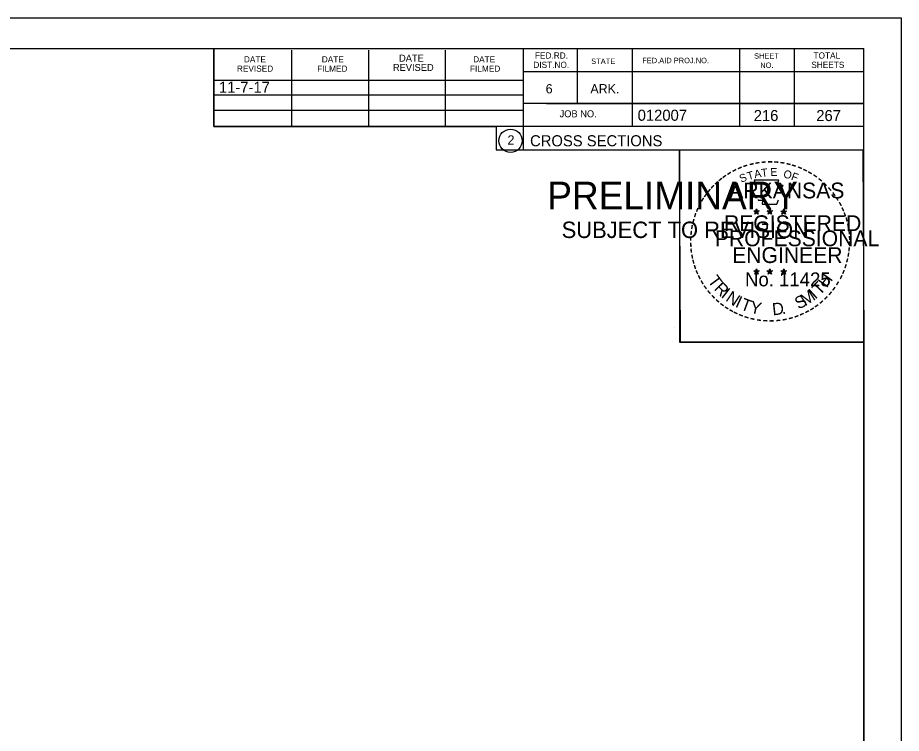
# Model space of a CAD drawing. Extents: x 1374311 to 1383814, y 384102 to 406278.
# Drawn here: x 1382691.2 to 1382803, y 398721.1 to 398811.6 of the extents above; entities that cross this region are included whole.
import ezdxf

# ---------------------------------------------------------------- set-up
doc = ezdxf.new("R2010")
doc.units = 0
for name, color, linetype in [('R_Border', 7, 'Continuous'), ('R_Border PE', 7, 'Continuous'), ('R_Border Prem', 7, 'Continuous'), ('R_Fin Surface', 7, 'Continuous'), ('R_No Plot', 7, 'Continuous'), ('R_Water', 7, 'Continuous')]:
    doc.layers.add(name, color=color, linetype=linetype)

msp = doc.modelspace()

# ---------------------------------------------------------------- linework, layer by layer
at = {"layer": 'R_Border'}
for p, q in [((1382482.07, 398807.71), (1382798.25, 398807.71)), ((1382715.99, 398797.83), (1382715.99, 398807.71)), ((1382725.85, 398797.83), (1382725.85, 398807.51)), ((1382735.61, 398797.83), (1382735.61, 398807.51)), ((1382745.29, 398797.83), (1382745.29, 398807.51)), ((1382755.15, 398807.71), (1382755.15, 398794.91)), ((1382761.99, 398807.71), (1382761.99, 398800.77)), ((1382768.93, 398807.71), (1382768.93, 398797.83)), ((1382782.51, 398807.71), (1382782.51, 398797.83)), ((1382789.45, 398807.71), (1382789.45, 398797.83)), ((1382798.25, 398602.25), (1382798.25, 398807.71)), ((1382798.25, 398804.77), (1382755.15, 398804.77)), ((1382798.25, 398804.79), (1382798.25, 398804.79)), ((1382715.99, 398803.69), (1382755.15, 398803.69)), ((1382715.99, 398801.83), (1382755.15, 398801.83)), ((1382715.99, 398797.83), (1382715.99, 398799.89)), ((1382715.99, 398799.89), (1382755.15, 398799.89)), ((1382798.25, 398800.77), (1382755.15, 398800.77)), ((1382758.11, 398800.77), (1382798.25, 398800.77)), ((1382798.25, 398797.83), (1382715.99, 398797.83)), ((1382755.15, 398794.91), (1382798.25, 398794.91))]:
    msp.add_line(p, q, dxfattribs=at)
msp.add_circle((1382753.54, 398796.04), 1.47, dxfattribs=at)
at = {"layer": 'R_Border PE'}
for p, q in [((1382784.69, 398787.42), (1382784.64, 398787.17)), ((1382784.69, 398787.05), (1382784.69, 398787.42)), ((1382784.69, 398787.42), (1382784.73, 398787.17)), ((1382786.36, 398787.42), (1382786.31, 398787.17)), ((1382786.36, 398787.05), (1382786.36, 398787.42)), ((1382786.36, 398787.42), (1382786.4, 398787.17)), ((1382788.12, 398787.41), (1382788.08, 398787.15)), ((1382788.12, 398787.04), (1382788.12, 398787.41)), ((1382788.12, 398787.41), (1382788.17, 398787.16)), ((1382784.34, 398787.16), (1382784.69, 398787.05)), ((1382784.34, 398787.16), (1382784.59, 398787.12)), ((1382784.34, 398787.16), (1382784.57, 398787.04)), ((1382784.47, 398786.76), (1382784.69, 398787.05)), ((1382784.47, 398786.76), (1382784.6, 398787)), ((1382784.47, 398786.76), (1382784.68, 398786.97)), ((1382784.9, 398786.76), (1382784.68, 398786.97)), ((1382785.03, 398787.16), (1382784.69, 398787.05)), ((1382784.9, 398786.76), (1382784.69, 398787.05)), ((1382785.03, 398787.16), (1382784.75, 398787.12)), ((1382784.9, 398786.76), (1382784.76, 398787.05)), ((1382785.03, 398787.16), (1382784.83, 398787.06)), ((1382786.01, 398787.16), (1382786.36, 398787.05)), ((1382786.01, 398787.16), (1382786.26, 398787.12)), ((1382786.01, 398787.16), (1382786.24, 398787.04)), ((1382786.14, 398786.76), (1382786.36, 398787.05)), ((1382786.14, 398786.76), (1382786.27, 398787)), ((1382786.14, 398786.76), (1382786.35, 398786.97)), ((1382786.57, 398786.76), (1382786.35, 398786.97)), ((1382786.7, 398787.16), (1382786.36, 398787.05)), ((1382786.57, 398786.76), (1382786.36, 398787.05)), ((1382786.7, 398787.16), (1382786.42, 398787.12)), ((1382786.57, 398786.76), (1382786.43, 398787.05)), ((1382786.7, 398787.16), (1382786.5, 398787.06)), ((1382787.77, 398787.15), (1382788.12, 398787.04)), ((1382787.77, 398787.15), (1382788.02, 398787.11)), ((1382787.77, 398787.15), (1382788.01, 398787.03)), ((1382787.9, 398786.74), (1382788.12, 398787.04)), ((1382787.9, 398786.74), (1382788.03, 398786.99)), ((1382787.9, 398786.74), (1382788.12, 398786.96)), ((1382788.47, 398787.15), (1382788.12, 398787.04)), ((1382788.33, 398786.74), (1382788.12, 398787.04)), ((1382788.33, 398786.74), (1382788.12, 398786.96)), ((1382788.47, 398787.15), (1382788.18, 398787.1)), ((1382788.33, 398786.74), (1382788.2, 398787.04)), ((1382788.47, 398787.15), (1382788.26, 398787.05)), ((1382784.33, 398779.59), (1382784.68, 398779.48)), ((1382784.33, 398779.59), (1382784.59, 398779.55)), ((1382784.33, 398779.59), (1382784.57, 398779.47)), ((1382784.68, 398779.85), (1382784.64, 398779.59)), ((1382784.68, 398779.48), (1382784.68, 398779.85)), ((1382784.68, 398779.85), (1382784.73, 398779.6)), ((1382785.03, 398779.59), (1382784.68, 398779.48)), ((1382785.03, 398779.59), (1382784.74, 398779.54)), ((1382785.03, 398779.59), (1382784.82, 398779.49)), ((1382786, 398779.59), (1382786.35, 398779.48)), ((1382786, 398779.59), (1382786.25, 398779.55)), ((1382786, 398779.59), (1382786.24, 398779.47)), ((1382786.35, 398779.85), (1382786.31, 398779.59)), ((1382786.35, 398779.48), (1382786.35, 398779.85)), ((1382786.35, 398779.85), (1382786.4, 398779.6)), ((1382786.7, 398779.59), (1382786.35, 398779.48)), ((1382786.7, 398779.59), (1382786.41, 398779.54)), ((1382786.7, 398779.59), (1382786.49, 398779.49)), ((1382787.77, 398779.58), (1382788.12, 398779.47)), ((1382787.77, 398779.58), (1382788.02, 398779.54)), ((1382787.77, 398779.58), (1382788.01, 398779.46)), ((1382788.12, 398779.84), (1382788.08, 398779.58)), ((1382788.12, 398779.47), (1382788.12, 398779.84)), ((1382788.12, 398779.84), (1382788.17, 398779.59)), ((1382788.46, 398779.58), (1382788.12, 398779.47)), ((1382788.46, 398779.58), (1382788.18, 398779.53)), ((1382788.46, 398779.58), (1382788.26, 398779.48)), ((1382784.47, 398779.18), (1382784.68, 398779.48)), ((1382784.47, 398779.18), (1382784.59, 398779.43)), ((1382784.47, 398779.18), (1382784.68, 398779.4)), ((1382784.89, 398779.18), (1382784.68, 398779.48)), ((1382784.89, 398779.18), (1382784.68, 398779.4)), ((1382784.89, 398779.18), (1382784.76, 398779.47)), ((1382786.13, 398779.18), (1382786.35, 398779.48)), ((1382786.13, 398779.18), (1382786.26, 398779.43)), ((1382786.13, 398779.18), (1382786.35, 398779.4)), ((1382786.56, 398779.18), (1382786.35, 398779.48)), ((1382786.56, 398779.18), (1382786.35, 398779.4)), ((1382786.56, 398779.18), (1382786.43, 398779.47)), ((1382787.9, 398779.17), (1382788.12, 398779.47)), ((1382787.9, 398779.17), (1382788.03, 398779.42)), ((1382787.9, 398779.17), (1382788.12, 398779.39)), ((1382788.33, 398779.17), (1382788.12, 398779.47)), ((1382788.33, 398779.17), (1382788.12, 398779.39)), ((1382788.33, 398779.17), (1382788.19, 398779.46))]:
    msp.add_line(p, q, dxfattribs=at)
for points in [[(1382784.38, 398791.04), (1382784.65, 398790.22)], [(1382787.89, 398790.12), (1382788.03, 398790.4), (1382787.35, 398790.38), (1382787.49, 398791.04), (1382784.38, 398791.04)], [(1382784.87, 398788.62), (1382784.87, 398788.53), (1382785.43, 398788.51), (1382785.38, 398788.04), (1382787.25, 398788.04), (1382787.45, 398788.58)], [(1382784.69, 398787.42), (1382784.9, 398786.76), (1382784.34, 398787.16), (1382785.03, 398787.16), (1382784.47, 398786.76), (1382784.69, 398787.42)], [(1382786.36, 398787.42), (1382786.57, 398786.76), (1382786.01, 398787.16), (1382786.7, 398787.16), (1382786.14, 398786.76), (1382786.36, 398787.42)], [(1382788.12, 398787.41), (1382788.33, 398786.74), (1382787.77, 398787.15), (1382788.47, 398787.15), (1382787.9, 398786.74), (1382788.12, 398787.41)], [(1382784.68, 398779.85), (1382784.89, 398779.18), (1382784.33, 398779.59), (1382785.03, 398779.59), (1382784.47, 398779.18), (1382784.68, 398779.85)], [(1382786.35, 398779.85), (1382786.56, 398779.18), (1382786, 398779.59), (1382786.7, 398779.59), (1382786.13, 398779.18), (1382786.35, 398779.85)], [(1382788.12, 398779.84), (1382788.33, 398779.17), (1382787.77, 398779.58), (1382788.46, 398779.58), (1382787.9, 398779.17), (1382788.12, 398779.84)]]:
    msp.add_lwpolyline(points, dxfattribs=at)
for centre, radius in [((1382784.68, 398787.05), 0.172), ((1382784.68, 398787.05), 0.145), ((1382784.68, 398787.05), 0.116), ((1382784.68, 398787.05), 0.0991), ((1382784.68, 398787.05), 0.0747), ((1382784.68, 398787.05), 0.0495), ((1382784.68, 398787.05), 0.0296), ((1382786.35, 398787.05), 0.172), ((1382786.35, 398787.05), 0.145), ((1382786.35, 398787.05), 0.116), ((1382786.35, 398787.05), 0.0991), ((1382786.35, 398787.05), 0.0747), ((1382786.35, 398787.05), 0.0495), ((1382786.35, 398787.05), 0.0296), ((1382788.12, 398787.04), 0.172), ((1382788.12, 398787.04), 0.145), ((1382788.12, 398787.04), 0.116), ((1382788.12, 398787.04), 0.0991), ((1382788.12, 398787.04), 0.0747), ((1382788.12, 398787.04), 0.0495), ((1382788.12, 398787.04), 0.0296), ((1382784.68, 398779.48), 0.172), ((1382784.68, 398779.48), 0.145), ((1382784.68, 398779.48), 0.116), ((1382784.68, 398779.48), 0.0991), ((1382784.68, 398779.48), 0.0747), ((1382786.35, 398779.48), 0.172), ((1382786.35, 398779.48), 0.145), ((1382786.35, 398779.48), 0.116), ((1382786.35, 398779.48), 0.0991), ((1382786.35, 398779.48), 0.0747), ((1382788.12, 398779.47), 0.172), ((1382788.12, 398779.47), 0.145), ((1382788.12, 398779.47), 0.116), ((1382788.12, 398779.47), 0.0991), ((1382788.12, 398779.47), 0.0747), ((1382784.68, 398779.48), 0.0495), ((1382784.68, 398779.48), 0.0296), ((1382786.35, 398779.48), 0.0495), ((1382786.35, 398779.48), 0.0296), ((1382788.12, 398779.47), 0.0495), ((1382788.12, 398779.47), 0.0296)]:
    msp.add_circle(centre, radius, dxfattribs=at)
at = {"layer": 'R_No Plot'}
for p, q in [((1382469.67, 398811.6), (1382803, 398811.6)), ((1382774.29, 398772.45), (1382774.29, 398772.45))]:
    msp.add_line(p, q, dxfattribs=at)
for points in [[(1382469.66, 398811.6), (1382803, 398811.6), (1382803, 398598.27), (1382469.66, 398598.27)], [(1382715.99, 398807.71), (1382715.99, 398797.83), (1382751.72, 398797.83), (1382751.72, 398794.91), (1382774.92, 398794.91), (1382774.92, 398770.58), (1382798.25, 398770.58), (1382798.25, 398602.25), (1382482.07, 398602.25), (1382482.07, 398807.71)], [(1382774.92, 398794.91), (1382798.13, 398794.91), (1382798.25, 398770.58), (1382775.04, 398770.58)]]:
    msp.add_lwpolyline(points, close=True, dxfattribs=at)

# ---------------------------------------------------------------- texts
at = {"layer": 'R_Border'}
for s, height, p in [('DATE', 0.782, (1382719.79, 398805.95)), ('DATE', 0.782, (1382729.65, 398805.95)), ('DATE', 0.879, (1382739.43, 398806.05)), ('DATE', 0.782, (1382748.81, 398805.95)), ('FED.RD.', 0.782, (1382756.63, 398806.43)), ('STATE', 0.684, (1382763.75, 398805.75)), ('FED.AID PROJ.NO.', 0.684, (1382770.21, 398805.85)), ('SHEET', 0.684, (1382784.37, 398806.43)), ('TOTAL', 0.782, (1382791.89, 398806.43)), ('REVISED', 0.782, (1382718.91, 398804.77)), ('FILMED', 0.782, (1382729.07, 398804.77)), ('REVISED', 0.879, (1382738.65, 398804.87)), ('FILMED', 0.782, (1382748.41, 398804.77)), ('DIST.NO.', 0.782, (1382756.43, 398805.25)), ('NO.', 0.684, (1382785.15, 398805.25)), ('SHEETS', 0.782, (1382791.61, 398805.25)), ('6', 1.17, (1382757.99, 398802.03)), ('ARK.', 1.172, (1382763.65, 398802.03)), ('JOB NO.', 0.879, (1382759.75, 398799.01)), ('012007', 1.4, (1382769.63, 398798.57)), ('2', 1.17, (1382753.16, 398795.56)), ('CROSS SECTIONS', 1.4, (1382756.01, 398795.34))]:
    msp.add_text(s, height=height, rotation=360, dxfattribs=at).set_placement(p)
at = {"layer": 'R_Border PE'}
for s, height, rotation, p in [('-', 1.6, 19.1761, (1382783.12, 398792.17)), ('-', 1.6, 13.6301, (1382783.87, 398792.41)), ('-', 1.6, 10.2193, (1382784.55, 398792.57)), ('-', 1.6, 5.8968, (1382785.28, 398792.68)), ('-', 1.6, 0.1862, (1382786.05, 398792.75)), ('-', 1.6, 357.743, (1382786.78, 398792.74)), ('-', 1.6, 352.1617, (1382787.52, 398792.69)), ('-', 1.6, 347.2049, (1382788.24, 398792.57)), ('-', 1.6, 342.3362, (1382788.87, 398792.42)), ('-', 1.6, 34.0636, (1382781.26, 398791.21)), ('-', 1.6, 28.7918, (1382781.86, 398791.58)), ('-', 1.6, 24.3072, (1382782.49, 398791.9)), ('S', 1, 21.594, (1382782.73, 398790.72)), ('T', 1, 16.4036, (1382783.65, 398791.05)), ('A', 1, 11.2132, (1382784.47, 398791.3)), ('T', 1, 6.0228, (1382785.32, 398791.47)), ('E', 1, 0.8323, (1382786.43, 398791.58)), ('O', 1, 350.4515, (1382788.03, 398791.37)), ('F', 1, 340.0707, (1382788.98, 398791.14)), ('-', 1.6, 337.8551, (1382789.61, 398792.19)), ('-', 1.6, 334.1211, (1382790.24, 398791.92)), ('-', 1.6, 329.6409, (1382790.82, 398791.64)), ('-', 1.6, 42.9622, (1382779.77, 398790.02)), ('-', 1.6, 38.9507, (1382780.21, 398790.44)), ('-', 1.6, 36.2317, (1382780.68, 398790.82)), ('ARKANSAS', 2, 360, (1382781.23, 398788.75)), ('-', 1.6, 325.8627, (1382791.46, 398791.28)), ('-', 1.6, 320.5297, (1382792.07, 398790.85)), ('-', 1.6, 315.5786, (1382792.67, 398790.36)), ('-', 1.6, 50.6142, (1382778.92, 398789.06)), ('-', 1.6, 48.423, (1382779.33, 398789.55)), ('-', 1.6, 309.8797, (1382793.24, 398789.81)), ('-', 1.6, 58.0706, (1382778.18, 398787.97)), ('-', 1.6, 54.2325, (1382778.51, 398788.49)), ('-', 1.6, 306.6522, (1382793.77, 398789.21)), ('-', 1.4, 303.6753, (1382794.25, 398788.64)), ('-', 1.6, 67.7743, (1382777.61, 398786.74)), ('-', 1.6, 62.8713, (1382777.87, 398787.35)), ('-', 1.6, 299.6684, (1382794.57, 398788.04)), ('-', 1.6, 294.6628, (1382794.89, 398787.43)), ('-', 1.6, 72.3945, (1382777.39, 398786.11)), ('REGISTERED', 2, 360, (1382780.55, 398784.61)), ('DWB', 0.01, 360, (1382784.67, 398787.05)), ('DWB', 0.01, 360, (1382786.34, 398787.05)), ('DWB', 0.01, 360, (1382788.11, 398787.04)), ('-', 1.6, 290.5728, (1382795.15, 398786.85)), ('-', 1.6, 285.1233, (1382795.39, 398786.27)), ('-', 1.6, 81.2013, (1382777.06, 398784.68)), ('-', 1.6, 75.461, (1382777.2, 398785.4)), ('-', 1.6, 280.5493, (1382795.59, 398785.53)), ('-', 1.6, 85.1863, (1382776.99, 398783.99)), ('PROFESSIONAL', 2, 360, (1382779.4, 398782.7)), ('-', 1.6, 276.5962, (1382795.75, 398784.76)), ('-', 1.6, 94.1959, (1382777, 398782.57)), ('-', 1.6, 89.0622, (1382776.96, 398783.29)), ('-', 1.6, 274.3301, (1382795.81, 398784.04)), ('-', 1.6, 269.9407, (1382795.84, 398783.4)), ('-', 1.6, 98.9479, (1382777.07, 398781.9)), ('ENGINEER', 2, 360, (1382781.59, 398780.58)), ('-', 1.6, 260.9953, (1382795.75, 398782.08)), ('-', 1.6, 263.5172, (1382795.82, 398782.74)), ('-', 1.6, 101.7149, (1382777.21, 398781.17)), ('-', 1.6, 105.4578, (1382777.37, 398780.57)), ('-', 1.6, 255.7626, (1382795.64, 398781.41)), ('-', 1.6, 109.0874, (1382777.58, 398779.94)), ('-', 1.6, 114.0643, (1382777.84, 398779.34)), ('-', 1.6, 247.8887, (1382795.24, 398780.01)), ('-', 1.6, 252.8681, (1382795.46, 398780.69)), ('-', 1.6, 115.7289, (1382778.14, 398778.73)), ('T', 1.54, 306.0406, (1382778.44, 398778.32)), ('No. 11425', 1.757, 360, (1382783.22, 398777.63)), ('DWB', 0.01, 360, (1382784.67, 398779.48)), ('DWB', 0.01, 360, (1382786.34, 398779.48)), ('DWB', 0.01, 360, (1382788.1, 398779.47)), ('H', 1.54, 54.6088, (1382793.56, 398777.35)), ('-', 1.6, 244.6197, (1382794.98, 398779.38)), ('-', 1.6, 120.4471, (1382778.5, 398778.14)), ('-', 1.6, 125.8934, (1382778.9, 398777.58)), ('R', 1.54, 314.005, (1382779.2, 398777.27)), ('I', 1.54, 321.9694, (1382780.1, 398776.34)), ('I', 1.54, 42.1136, (1382792.11, 398775.93)), ('T', 1.54, 46.6444, (1382792.67, 398776.41)), ('-', 1.6, 233.8452, (1382794.18, 398777.98)), ('-', 1.6, 239.0712, (1382794.58, 398778.63)), ('-', 1.6, 130.7181, (1382779.36, 398777.03)), ('-', 1.6, 134.2238, (1382779.88, 398776.48)), ('N', 1.54, 326.5002, (1382780.67, 398775.87)), ('I', 1.54, 335.3603, (1382781.88, 398775.08)), ('T', 1.54, 339.8912, (1382782.54, 398774.75)), ('S', 1.54, 26.9312, (1382789.99, 398774.68)), ('M', 1.54, 32.6563, (1382790.83, 398775.09)), ('-', 1.6, 225.7653, (1382793.27, 398776.85)), ('-', 1.6, 231.2538, (1382793.75, 398777.41)), ('-', 1.6, 138.9338, (1382780.41, 398776.02)), ('-', 1.6, 144.6463, (1382780.96, 398775.61)), ('-', 1.6, 148.0898, (1382781.52, 398775.24)), ('Y', 1.54, 347.8556, (1382783.76, 398774.31)), ('D', 1.54, 6.3969, (1382786.74, 398773.95)), ('-', 1.6, 215.7363, (1382792.2, 398775.87)), ('-', 1.6, 221.0851, (1382792.75, 398776.34)), ('-', 1.6, 151.5704, (1382782.1, 398774.92)), ('-', 1.6, 154.6002, (1382782.62, 398774.67)), ('-', 1.6, 158.5612, (1382783.25, 398774.42)), ('.', 1.54, 13.7642, (1382787.93, 398774.08)), ('-', 1.6, 200.7184, (1382789.86, 398774.54)), ('-', 1.6, 204.2516, (1382790.48, 398774.82)), ('-', 1.6, 207.3568, (1382791.11, 398775.14)), ('-', 1.6, 212.2491, (1382791.67, 398775.48)), ('-', 1.6, 162.7983, (1382783.93, 398774.2)), ('-', 1.6, 167.5555, (1382784.65, 398774.04)), ('-', 1.6, 173.1155, (1382785.42, 398773.93)), ('-', 1.6, 176.5183, (1382786.17, 398773.88)), ('-', 1.6, 181.5918, (1382786.91, 398773.89)), ('-', 1.6, 185.8167, (1382787.72, 398773.97)), ('-', 1.6, 191.2858, (1382788.46, 398774.1)), ('-', 1.6, 195.4743, (1382789.19, 398774.3))]:
    msp.add_text(s, height=height, rotation=rotation, dxfattribs=at).set_placement(p)
at = {"layer": 'R_Border Prem'}
for s, height, p in [('PRELIMINARY', 3.5, (1382758.2, 398787.37)), ('DWB', 0.01, (1382758.95, 398789.22)), ('SUBJECT TO REVISION', 2.0751, (1382760.01, 398783.74))]:
    msp.add_text(s, height=height, rotation=360, dxfattribs=at).set_placement(p)
at = {"layer": 'R_Fin Surface'}
msp.add_text('11-7-17', height=1.4, dxfattribs=at).set_placement((1382716.63, 398802.11))
at = {"layer": 'R_Water'}
for s, p in [('216', (1382784.32, 398798.53)), ('267', (1382792.24, 398798.53))]:
    msp.add_text(s, height=1.4, rotation=360, dxfattribs=at).set_placement(p)

doc.saveas('drawing.dxf')
